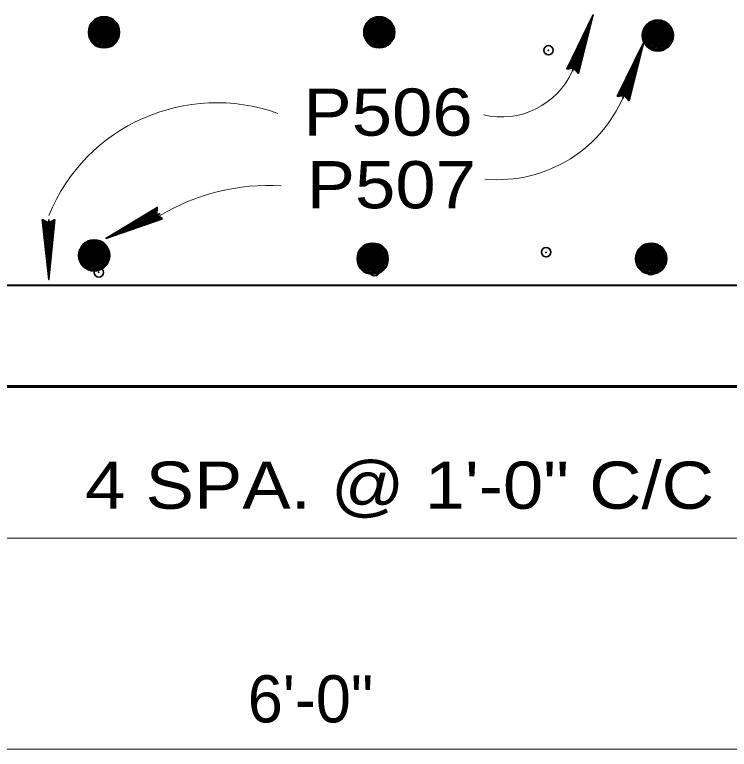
# Model space of a CAD drawing. Extents: x 4.49 to 7.69, y 0.28 to 2.27.
# Drawn here: x 5.9583 to 6.0846, y 1.8082 to 1.938 of the extents above; entities that cross this region are included whole.
import ezdxf

# ---------------------------------------------------------------- set-up
doc = ezdxf.new("R2010")
doc.units = 0
doc.header["$LTSCALE"] = 0.0033
doc.header["$PDMODE"] = 32
doc.header["$PDSIZE"] = 0.00165
doc.layers.add('1', color=7, linetype='Continuous', lineweight=35)

msp = doc.modelspace()

# ---------------------------------------------------------------- linework, layer by layer
at = {"layer": '1'}
for p, q in [((6.056917, 1.928083), (6.060583, 1.938)), ((6.056083, 1.928583), (6.059583, 1.935667)), ((6.056083, 1.928583), (6.059583, 1.935667)), ((6.056167, 1.928583), (6.059583, 1.935667)), ((6.05625, 1.928583), (6.059667, 1.935667)), ((6.05625, 1.928583), (6.059833, 1.935583)), ((6.057583, 1.928), (6.059417, 1.935083)), ((6.057833, 1.928), (6.0595, 1.935167)), ((6.057833, 1.928), (6.059667, 1.935083)), ((6.058, 1.927917), (6.05975, 1.935083)), ((6.065833, 1.92325), (6.0695, 1.933167)), ((6.065, 1.92375), (6.0685, 1.930833)), ((6.065, 1.92375), (6.0685, 1.930833)), ((6.065083, 1.92375), (6.0685, 1.930833)), ((6.065167, 1.92375), (6.068583, 1.930833)), ((6.065167, 1.92375), (6.06875, 1.93075)), ((6.0665, 1.923167), (6.068333, 1.93025)), ((6.06675, 1.923167), (6.068417, 1.930333)), ((6.06675, 1.923167), (6.068583, 1.93025)), ((6.066917, 1.923083), (6.068667, 1.93025)), ((5.984, 1.902917), (5.974417, 1.8985)), ((5.983333, 1.903833), (5.977, 1.9)), ((5.983333, 1.903667), (5.977, 1.899917)), ((5.983417, 1.903583), (5.977083, 1.89975)), ((5.983583, 1.9035), (5.97725, 1.89975)), ((5.96325, 1.901583), (5.964083, 1.89425)), ((5.963417, 1.901583), (5.964167, 1.89425)), ((5.9635, 1.901583), (5.964333, 1.89425)), ((5.963667, 1.901667), (5.964417, 1.894333)), ((5.965167, 1.901583), (5.964167, 1.89375)), ((5.964333, 1.901833), (5.964333, 1.89125)), ((5.965167, 1.901583), (5.964333, 1.89375)), ((5.965333, 1.901583), (5.964417, 1.89375)), ((5.965333, 1.901583), (5.964417, 1.89375)), ((5.96525, 1.901583), (5.964417, 1.89375)), ((5.984083, 1.902083), (5.976583, 1.899667)), ((5.984083, 1.902083), (5.976667, 1.8995)), ((5.984167, 1.902), (5.976667, 1.8995)), ((5.984167, 1.901917), (5.976667, 1.8995)), ((5.984167, 1.901917), (5.976667, 1.8995))]:
    msp.add_line(p, q, dxfattribs=at)
at = {"layer": '1', "lineweight": 40}
for p, q in [((5.972, 1.9365), (5.976583, 1.934333)), ((5.972333, 1.9365), (5.97625, 1.935833)), ((5.972417, 1.936833), (5.97625, 1.936167)), ((5.974333, 1.936), (5.975667, 1.937)), ((5.976417, 1.936167), (5.975167, 1.937333)), ((6.020667, 1.9365), (6.02525, 1.934333)), ((6.021, 1.9365), (6.024917, 1.935833)), ((6.021083, 1.936833), (6.024917, 1.936167)), ((6.023, 1.936), (6.024333, 1.937)), ((6.025083, 1.936167), (6.023833, 1.937333)), ((6.074333, 1.935583), (6.073083, 1.93675)), ((5.972167, 1.9355), (5.976, 1.934833)), ((5.972167, 1.935333), (5.976, 1.934583)), ((5.97225, 1.936083), (5.976167, 1.935333)), ((5.97225, 1.935917), (5.976167, 1.935167)), ((5.97225, 1.935667), (5.976083, 1.934917)), ((5.972333, 1.936333), (5.97625, 1.935583)), ((6.020833, 1.9355), (6.024667, 1.934833)), ((6.020833, 1.935333), (6.024667, 1.934583)), ((6.020917, 1.936083), (6.024833, 1.935333)), ((6.020917, 1.935917), (6.024833, 1.935167)), ((6.020917, 1.935667), (6.02475, 1.934917)), ((6.021, 1.936333), (6.024917, 1.935583)), ((6.069917, 1.935917), (6.0745, 1.93375)), ((6.070167, 1.9355), (6.074083, 1.93475)), ((6.070167, 1.935333), (6.074083, 1.934583)), ((6.07025, 1.935917), (6.074167, 1.93525)), ((6.07025, 1.93575), (6.074167, 1.935)), ((6.070333, 1.93625), (6.074167, 1.935583)), ((6.07225, 1.935417), (6.073583, 1.936417)), ((5.971917, 1.93425), (5.975833, 1.9335)), ((5.971917, 1.934083), (5.97575, 1.933333)), ((5.972, 1.934667), (5.975917, 1.933917)), ((5.972083, 1.935083), (5.975917, 1.934333)), ((5.972083, 1.934917), (5.975917, 1.934167)), ((6.020583, 1.93425), (6.0245, 1.9335)), ((6.020583, 1.934083), (6.024417, 1.933333)), ((6.020667, 1.934667), (6.024583, 1.933917)), ((6.02075, 1.935083), (6.024583, 1.934333)), ((6.02075, 1.934917), (6.024583, 1.934167)), ((6.069917, 1.934083), (6.073833, 1.933333)), ((6.07, 1.9345), (6.073833, 1.93375)), ((6.07, 1.934333), (6.073833, 1.933583)), ((6.070083, 1.934917), (6.073917, 1.93425)), ((6.070083, 1.93475), (6.073917, 1.934)), ((6.070167, 1.935083), (6.074, 1.934333)), ((5.971833, 1.93375), (5.975667, 1.933)), ((5.971833, 1.933583), (5.975667, 1.932833)), ((5.971917, 1.933833), (5.97575, 1.933167)), ((5.976167, 1.933333), (5.972417, 1.932917)), ((6.0205, 1.93375), (6.024333, 1.933)), ((6.0205, 1.933583), (6.024333, 1.932833)), ((6.020583, 1.933833), (6.024417, 1.933167)), ((6.024833, 1.933333), (6.021083, 1.932917)), ((6.06975, 1.933167), (6.073583, 1.932417)), ((6.06975, 1.933), (6.073583, 1.93225)), ((6.069833, 1.933667), (6.07375, 1.932917)), ((6.069833, 1.9335), (6.073667, 1.93275)), ((6.069833, 1.93325), (6.073667, 1.932583)), ((6.074083, 1.93275), (6.070333, 1.932333)), ((5.972583, 1.896583), (5.973917, 1.897583)), ((5.974667, 1.89675), (5.973417, 1.897917)), ((5.97025, 1.897083), (5.974833, 1.894917)), ((5.9705, 1.896667), (5.974417, 1.895917)), ((5.9705, 1.8965), (5.974417, 1.89575)), ((5.970583, 1.897083), (5.9745, 1.896417)), ((5.970583, 1.896917), (5.9745, 1.896167)), ((5.970667, 1.897417), (5.9745, 1.89675)), ((6.0195, 1.8965), (6.024083, 1.894333)), ((6.019833, 1.8965), (6.02375, 1.895833)), ((6.019833, 1.896333), (6.02375, 1.895583)), ((6.019917, 1.896833), (6.02375, 1.896167)), ((6.021833, 1.896), (6.023167, 1.897)), ((6.023917, 1.896167), (6.022667, 1.897333)), ((6.06875, 1.8965), (6.073333, 1.894333)), ((6.069083, 1.8965), (6.073, 1.895833)), ((6.069083, 1.896333), (6.073, 1.895583)), ((6.069167, 1.896833), (6.073, 1.896167)), ((6.071083, 1.896), (6.072417, 1.897)), ((6.073167, 1.896167), (6.071917, 1.897333)), ((5.97025, 1.89525), (5.974167, 1.8945)), ((5.970333, 1.895667), (5.974167, 1.894917)), ((5.970333, 1.8955), (5.974167, 1.89475)), ((5.970417, 1.896083), (5.97425, 1.895417)), ((5.970417, 1.895917), (5.97425, 1.895167)), ((5.9705, 1.89625), (5.974333, 1.8955)), ((6.019583, 1.895083), (6.023417, 1.894333)), ((6.019667, 1.8955), (6.0235, 1.894833)), ((6.019667, 1.895333), (6.0235, 1.894583)), ((6.01975, 1.896083), (6.023667, 1.895333)), ((6.01975, 1.895917), (6.023667, 1.895167)), ((6.01975, 1.895667), (6.023583, 1.894917)), ((6.068833, 1.895083), (6.072667, 1.894333)), ((6.068917, 1.8955), (6.07275, 1.894833)), ((6.068917, 1.895333), (6.07275, 1.894583)), ((6.069, 1.896083), (6.072917, 1.895333)), ((6.069, 1.895917), (6.072917, 1.895167)), ((6.069, 1.895667), (6.072833, 1.894917)), ((5.970083, 1.894333), (5.973917, 1.893583)), ((5.970083, 1.894167), (5.973917, 1.893417)), ((5.970167, 1.894833), (5.974083, 1.894083)), ((5.970167, 1.894667), (5.974, 1.893917)), ((5.970167, 1.894417), (5.974, 1.89375)), ((5.974417, 1.893917), (5.970667, 1.8935)), ((6.019333, 1.89375), (6.023167, 1.893)), ((6.019417, 1.89425), (6.023333, 1.8935)), ((6.019417, 1.894083), (6.02325, 1.893333)), ((6.019417, 1.893833), (6.02325, 1.893167)), ((6.0195, 1.894667), (6.023417, 1.893917)), ((6.019583, 1.894917), (6.023417, 1.894167)), ((6.068583, 1.89375), (6.072417, 1.893)), ((6.068667, 1.89425), (6.072583, 1.8935)), ((6.068667, 1.894083), (6.0725, 1.893333)), ((6.068667, 1.893833), (6.0725, 1.893167)), ((6.06875, 1.894667), (6.072667, 1.893917)), ((6.068833, 1.894917), (6.072667, 1.894167)), ((6.019333, 1.893583), (6.023167, 1.892833)), ((6.023667, 1.893333), (6.019917, 1.892917)), ((6.068583, 1.893583), (6.072417, 1.892833)), ((6.072917, 1.893333), (6.069167, 1.892917)), ((5.874083, 1.89025), (6.17175, 1.89025))]:
    msp.add_line(p, q, dxfattribs=at)
at = {"layer": '1', "lineweight": 60}
for p, q in [((5.97225, 1.9365), (5.972083, 1.933583)), ((5.9725, 1.9365), (5.97225, 1.933583)), ((5.972667, 1.9365), (5.9725, 1.9335)), ((5.972833, 1.9365), (5.972583, 1.9335)), ((5.973, 1.9365), (5.972833, 1.9335)), ((5.97325, 1.9365), (5.973083, 1.9335)), ((5.9735, 1.9365), (5.97325, 1.9335)), ((6.020917, 1.9365), (6.02075, 1.933583)), ((6.021167, 1.9365), (6.020917, 1.933583)), ((6.021333, 1.9365), (6.021167, 1.9335)), ((6.0215, 1.9365), (6.02125, 1.9335)), ((6.021667, 1.9365), (6.0215, 1.9335)), ((6.021917, 1.9365), (6.02175, 1.9335)), ((6.022167, 1.9365), (6.021917, 1.9335)), ((5.973583, 1.936417), (5.973417, 1.9335)), ((5.97375, 1.936417), (5.973583, 1.9335)), ((5.973917, 1.936417), (5.97375, 1.9335)), ((5.974167, 1.936417), (5.973917, 1.9335)), ((5.974333, 1.936417), (5.974167, 1.9335)), ((5.974583, 1.936333), (5.974333, 1.933417)), ((5.974833, 1.936333), (5.974583, 1.933417)), ((5.975, 1.936333), (5.974833, 1.933417)), ((5.975083, 1.936333), (5.974917, 1.933417)), ((5.97525, 1.936333), (5.975083, 1.933417)), ((5.975333, 1.936333), (5.975167, 1.933417)), ((5.975583, 1.93625), (5.975333, 1.933333)), ((5.97575, 1.93625), (5.975583, 1.933333)), ((5.975917, 1.93625), (5.975667, 1.933333)), ((5.976083, 1.93625), (5.975917, 1.933333)), ((5.976333, 1.93625), (5.976167, 1.933333)), ((5.976583, 1.934333), (5.976417, 1.936167)), ((6.02225, 1.936417), (6.022083, 1.9335)), ((6.022417, 1.936417), (6.02225, 1.9335)), ((6.022583, 1.936417), (6.022417, 1.9335)), ((6.022833, 1.936417), (6.022583, 1.9335)), ((6.023, 1.936417), (6.022833, 1.9335)), ((6.02325, 1.936333), (6.023, 1.933417)), ((6.0235, 1.936333), (6.02325, 1.933417)), ((6.023667, 1.936333), (6.0235, 1.933417)), ((6.02375, 1.936333), (6.023583, 1.933417)), ((6.023917, 1.936333), (6.02375, 1.933417)), ((6.024, 1.936333), (6.023833, 1.933417)), ((6.02425, 1.93625), (6.024, 1.933333)), ((6.024417, 1.93625), (6.02425, 1.933333)), ((6.024583, 1.93625), (6.024333, 1.933333)), ((6.02475, 1.93625), (6.024583, 1.933333)), ((6.025, 1.93625), (6.024833, 1.933333)), ((6.02525, 1.934333), (6.025083, 1.936167)), ((6.070167, 1.935917), (6.07, 1.933)), ((6.070417, 1.935917), (6.070167, 1.933)), ((6.070583, 1.935917), (6.070417, 1.932917)), ((6.07075, 1.935917), (6.0705, 1.932917)), ((6.070917, 1.935917), (6.07075, 1.932917)), ((6.071167, 1.935917), (6.071, 1.932917)), ((6.071417, 1.935917), (6.071167, 1.932917)), ((6.0715, 1.935833), (6.071333, 1.932917)), ((6.071667, 1.935833), (6.0715, 1.932917)), ((6.071833, 1.935833), (6.071667, 1.932917)), ((6.072083, 1.935833), (6.071833, 1.932917)), ((6.07225, 1.935833), (6.072083, 1.932917)), ((6.0725, 1.93575), (6.07225, 1.932833)), ((6.07275, 1.93575), (6.0725, 1.932833)), ((6.072917, 1.93575), (6.07275, 1.932833)), ((6.073, 1.93575), (6.072833, 1.932833)), ((6.073167, 1.93575), (6.073, 1.932833)), ((6.07325, 1.93575), (6.073083, 1.932833)), ((6.0735, 1.935667), (6.07325, 1.93275)), ((6.073667, 1.935667), (6.0735, 1.93275)), ((6.073833, 1.935667), (6.073583, 1.93275)), ((6.074, 1.935667), (6.073833, 1.93275)), ((6.07425, 1.935667), (6.074083, 1.93275)), ((6.0745, 1.93375), (6.074333, 1.935583)), ((5.976583, 1.934333), (5.971833, 1.933583)), ((6.02525, 1.934333), (6.0205, 1.933583)), ((6.0745, 1.93375), (6.06975, 1.933)), ((5.9705, 1.897083), (5.970333, 1.894167)), ((5.97075, 1.897083), (5.9705, 1.894167)), ((5.970917, 1.897083), (5.97075, 1.894083)), ((5.971083, 1.897083), (5.970833, 1.894083)), ((5.97125, 1.897083), (5.971083, 1.894083)), ((5.9715, 1.897083), (5.971333, 1.894083)), ((5.97175, 1.897083), (5.9715, 1.894083)), ((5.971833, 1.897), (5.971667, 1.894083)), ((5.972, 1.897), (5.971833, 1.894083)), ((5.972167, 1.897), (5.972, 1.894083)), ((5.972417, 1.897), (5.972167, 1.894083)), ((5.972583, 1.897), (5.972417, 1.894083)), ((5.972833, 1.896917), (5.972583, 1.894)), ((5.973083, 1.896917), (5.972833, 1.894)), ((5.97325, 1.896917), (5.973083, 1.894)), ((5.973333, 1.896917), (5.973167, 1.894)), ((5.9735, 1.896917), (5.973333, 1.894)), ((5.973583, 1.896917), (5.973417, 1.894)), ((5.973833, 1.896833), (5.973583, 1.893917)), ((5.974, 1.896833), (5.973833, 1.893917)), ((5.974167, 1.896833), (5.973917, 1.893917)), ((5.974333, 1.896833), (5.974167, 1.893917)), ((5.974583, 1.896833), (5.974417, 1.893917)), ((5.974833, 1.894917), (5.974667, 1.89675)), ((6.01975, 1.8965), (6.019583, 1.893583)), ((6.02, 1.8965), (6.01975, 1.893583)), ((6.020167, 1.8965), (6.02, 1.8935)), ((6.020333, 1.8965), (6.020083, 1.8935)), ((6.0205, 1.8965), (6.020333, 1.8935)), ((6.02075, 1.8965), (6.020583, 1.8935)), ((6.021, 1.8965), (6.02075, 1.8935)), ((6.021083, 1.896417), (6.020917, 1.8935)), ((6.02125, 1.896417), (6.021083, 1.8935)), ((6.021417, 1.896417), (6.02125, 1.8935)), ((6.021667, 1.896417), (6.021417, 1.8935)), ((6.021833, 1.896417), (6.021667, 1.8935)), ((6.022083, 1.896333), (6.021833, 1.893417)), ((6.022333, 1.896333), (6.022083, 1.893417)), ((6.0225, 1.896333), (6.022333, 1.893417)), ((6.022583, 1.896333), (6.022417, 1.893417)), ((6.02275, 1.896333), (6.022583, 1.893417)), ((6.022833, 1.896333), (6.022667, 1.893417)), ((6.069, 1.8965), (6.068833, 1.893583)), ((6.06925, 1.8965), (6.069, 1.893583)), ((6.069417, 1.8965), (6.06925, 1.8935)), ((6.069583, 1.8965), (6.069333, 1.8935)), ((6.06975, 1.8965), (6.069583, 1.8935)), ((6.07, 1.8965), (6.069833, 1.8935)), ((6.07025, 1.8965), (6.07, 1.8935)), ((6.070333, 1.896417), (6.070167, 1.8935)), ((6.0705, 1.896417), (6.070333, 1.8935)), ((6.070667, 1.896417), (6.0705, 1.8935)), ((6.070917, 1.896417), (6.070667, 1.8935)), ((6.071083, 1.896417), (6.070917, 1.8935)), ((6.071333, 1.896333), (6.071083, 1.893417)), ((6.071583, 1.896333), (6.071333, 1.893417)), ((6.07175, 1.896333), (6.071583, 1.893417)), ((6.071833, 1.896333), (6.071667, 1.893417)), ((6.072, 1.896333), (6.071833, 1.893417)), ((6.072083, 1.896333), (6.071917, 1.893417)), ((6.023083, 1.89625), (6.022833, 1.893333)), ((6.02325, 1.89625), (6.023083, 1.893333)), ((6.023417, 1.89625), (6.023167, 1.893333)), ((6.023583, 1.89625), (6.023417, 1.893333)), ((6.023833, 1.89625), (6.023667, 1.893333)), ((6.024083, 1.894333), (6.023917, 1.896167)), ((6.072333, 1.89625), (6.072083, 1.893333)), ((6.0725, 1.89625), (6.072333, 1.893333)), ((6.072667, 1.89625), (6.072417, 1.893333)), ((6.072833, 1.89625), (6.072667, 1.893333)), ((6.073083, 1.89625), (6.072917, 1.893333)), ((6.073333, 1.894333), (6.073167, 1.896167)), ((5.974833, 1.894917), (5.970083, 1.894167)), ((6.024083, 1.894333), (6.019333, 1.893583)), ((6.073333, 1.894333), (6.068583, 1.893583))]:
    msp.add_line(p, q, dxfattribs=at)
at = {"layer": '1', "lineweight": 13}
for p, q in [((5.873417, 1.845583), (6.170667, 1.845583)), ((5.860917, 1.80825), (6.187167, 1.80825))]:
    msp.add_line(p, q, dxfattribs=at)
at = {"layer": '1', "lineweight": 60}
for points in [[(6.189667, 1.955667), (6.189667, 1.872333), (5.856333, 1.872333)], [(5.971417, 1.934833), (5.976583, 1.9355), (5.972, 1.9365)], [(5.975667, 1.932833), (5.975667, 1.937), (5.974, 1.932333), (5.9745, 1.9375), (5.972417, 1.932917), (5.973167, 1.937417), (5.97475, 1.932417), (5.971583, 1.93575), (5.976417, 1.936167), (5.973167, 1.9325), (5.975167, 1.937333), (5.972, 1.9365), (5.971833, 1.933583)], [(5.972417, 1.932917), (5.973917, 1.935167), (5.97175, 1.936083), (5.97375, 1.9375), (5.973917, 1.93525), (5.975583, 1.932917), (5.971583, 1.93525), (5.974333, 1.936)], [(5.975167, 1.937333), (5.973917, 1.935167), (5.976167, 1.933333)], [(6.020083, 1.934833), (6.02525, 1.9355), (6.020667, 1.9365)], [(6.024333, 1.932833), (6.024333, 1.937), (6.022667, 1.932333), (6.023167, 1.9375), (6.021083, 1.932917), (6.021833, 1.937417), (6.023417, 1.932417), (6.02025, 1.93575), (6.025083, 1.936167), (6.021833, 1.9325), (6.023833, 1.937333), (6.020667, 1.9365), (6.0205, 1.933583)], [(6.021083, 1.932917), (6.022583, 1.935167), (6.020417, 1.936083), (6.022417, 1.9375), (6.022583, 1.93525), (6.02425, 1.932917), (6.02025, 1.93525), (6.023, 1.936)], [(6.023833, 1.937333), (6.022583, 1.935167), (6.024833, 1.933333)], [(6.073583, 1.93225), (6.073583, 1.936417), (6.071917, 1.93175), (6.072417, 1.936917), (6.070333, 1.932333), (6.071083, 1.936833), (6.072667, 1.931833), (6.0695, 1.935167), (6.074333, 1.935583), (6.071083, 1.931917), (6.073083, 1.93675), (6.069917, 1.935917), (6.06975, 1.933)], [(6.070333, 1.932333), (6.071833, 1.934583), (6.069667, 1.9355), (6.071667, 1.936917), (6.071833, 1.934667), (6.0735, 1.932333), (6.0695, 1.934667), (6.07225, 1.935417)], [(6.073083, 1.93675), (6.071833, 1.934583), (6.074083, 1.93275)], [(6.069333, 1.93425), (6.0745, 1.934917), (6.069917, 1.935917)], [(5.973917, 1.893417), (5.973917, 1.897583), (5.97225, 1.892917), (5.97275, 1.898083), (5.970667, 1.8935), (5.971417, 1.898), (5.973, 1.893), (5.969833, 1.896333), (5.974667, 1.89675), (5.971417, 1.893083), (5.973417, 1.897917), (5.97025, 1.897083), (5.970083, 1.894167)], [(5.970667, 1.8935), (5.972167, 1.89575), (5.97, 1.896667), (5.972, 1.898083), (5.972167, 1.895833), (5.973833, 1.8935), (5.969833, 1.895833), (5.972583, 1.896583)], [(5.973417, 1.897917), (5.972167, 1.89575), (5.974417, 1.893917)], [(5.969667, 1.895417), (5.974833, 1.896083), (5.97025, 1.897083)], [(6.018917, 1.894833), (6.024083, 1.8955), (6.0195, 1.8965)], [(6.023167, 1.892833), (6.023167, 1.897), (6.0215, 1.892333), (6.022, 1.8975), (6.019917, 1.892917), (6.020667, 1.897417), (6.02225, 1.892417), (6.019083, 1.89575), (6.023917, 1.896167), (6.020667, 1.8925), (6.022667, 1.897333), (6.0195, 1.8965), (6.019333, 1.893583)], [(6.019917, 1.892917), (6.021417, 1.895167), (6.01925, 1.896083), (6.02125, 1.8975), (6.021417, 1.89525), (6.023083, 1.892917), (6.019083, 1.89525), (6.021833, 1.896)], [(6.022667, 1.897333), (6.021417, 1.895167), (6.023667, 1.893333)], [(6.068167, 1.894833), (6.073333, 1.8955), (6.06875, 1.8965)], [(6.072417, 1.892833), (6.072417, 1.897), (6.07075, 1.892333), (6.07125, 1.8975), (6.069167, 1.892917), (6.069917, 1.897417), (6.0715, 1.892417), (6.068333, 1.89575), (6.073167, 1.896167), (6.069917, 1.8925), (6.071917, 1.897333), (6.06875, 1.8965), (6.068583, 1.893583)], [(6.069167, 1.892917), (6.070667, 1.895167), (6.0685, 1.896083), (6.0705, 1.8975), (6.070667, 1.89525), (6.072333, 1.892917), (6.068333, 1.89525), (6.071083, 1.896)], [(6.071917, 1.897333), (6.070667, 1.895167), (6.072917, 1.893333)]]:
    msp.add_lwpolyline(points, dxfattribs=at)
at = {"layer": '1'}
for points in [[(6.055917, 1.928417), (6.060583, 1.938), (6.058, 1.927667), (6.057167, 1.928583)], [(6.057083, 1.92875), (6.058583, 1.933167), (6.058667, 1.933167), (6.058417, 1.932333), (6.057, 1.928833), (6.058, 1.931667), (6.056833, 1.92875), (6.0575, 1.930833), (6.056667, 1.92875), (6.058083, 1.932), (6.059833, 1.936333), (6.05975, 1.935333), (6.060167, 1.9365), (6.057333, 1.928667), (6.058333, 1.930917), (6.057417, 1.9285), (6.058833, 1.933667), (6.057667, 1.928417)], [(6.064833, 1.923583), (6.0695, 1.933167), (6.066917, 1.922833), (6.066083, 1.92375)], [(6.066, 1.923917), (6.0675, 1.928333), (6.067583, 1.928333), (6.067333, 1.9275), (6.065917, 1.924), (6.066917, 1.926833), (6.06575, 1.923917), (6.066417, 1.926), (6.065583, 1.923917), (6.067, 1.927167), (6.06875, 1.9315), (6.068667, 1.9305), (6.069083, 1.931667), (6.06625, 1.923833), (6.06725, 1.926083), (6.066333, 1.923667), (6.06775, 1.928833), (6.066583, 1.923583)], [(5.984417, 1.902), (5.974417, 1.8985), (5.9835, 1.904), (5.983417, 1.90275)], [(5.983333, 1.902583), (5.979167, 1.9005), (5.979083, 1.900583), (5.979917, 1.901), (5.983333, 1.9025), (5.980667, 1.901167), (5.983583, 1.902417), (5.981583, 1.901417), (5.983667, 1.90225), (5.980417, 1.901), (5.976083, 1.899167), (5.976833, 1.899833), (5.975667, 1.89925), (5.98325, 1.90275), (5.981, 1.901917), (5.983333, 1.903), (5.978667, 1.900417), (5.983167, 1.90325)], [(5.965417, 1.901833), (5.964333, 1.89125), (5.963167, 1.901833), (5.964333, 1.90125)], [(5.964417, 1.901083), (5.9645, 1.896417), (5.964417, 1.896417), (5.964417, 1.897333), (5.9645, 1.901083), (5.964583, 1.898083), (5.964667, 1.90125), (5.96475, 1.899), (5.964833, 1.90125), (5.964583, 1.89775), (5.964417, 1.893083), (5.964167, 1.894), (5.964167, 1.89275), (5.964167, 1.901083), (5.964, 1.898667), (5.964, 1.90125), (5.964417, 1.895917), (5.96375, 1.90125)]]:
    msp.add_lwpolyline(points, close=True, dxfattribs=at)
at = {"layer": '1', "lineweight": 40}
for points in [[(5.971833, 1.933583), (5.973917, 1.932333), (5.975667, 1.932833), (5.976583, 1.934333)], [(6.0205, 1.933583), (6.022583, 1.932333), (6.024333, 1.932833), (6.02525, 1.934333)], [(6.06975, 1.933), (6.071833, 1.93175), (6.073583, 1.93225), (6.0745, 1.93375)], [(5.970083, 1.894167), (5.972167, 1.892917), (5.973917, 1.893417), (5.974833, 1.894917)], [(6.019333, 1.893583), (6.021417, 1.892333), (6.023167, 1.892833), (6.024083, 1.894333)], [(6.068583, 1.893583), (6.070667, 1.892333), (6.072417, 1.892833), (6.073333, 1.894333)]]:
    msp.add_lwpolyline(points, dxfattribs=at)
at = {"layer": '1'}
for points in [[(6.057083, 1.92875), (6.05625, 1.928667), (6.056583, 1.928833), (6.056917, 1.928833), (6.056917, 1.929083), (6.056583, 1.929083), (6.05725, 1.928667), (6.057667, 1.928333), (6.057917, 1.927917)], [(6.066, 1.923917), (6.065167, 1.923833), (6.0655, 1.924), (6.065833, 1.924), (6.065833, 1.92425), (6.0655, 1.92425), (6.066167, 1.923833), (6.066583, 1.9235), (6.066833, 1.923083)], [(5.983333, 1.902583), (5.984, 1.902083), (5.983667, 1.902167), (5.983417, 1.902417), (5.98325, 1.90225), (5.9835, 1.902), (5.983333, 1.90275), (5.98325, 1.90325), (5.983333, 1.90375)], [(5.964417, 1.901083), (5.965167, 1.9015), (5.964917, 1.90125), (5.964583, 1.901083), (5.964667, 1.900833), (5.965, 1.901), (5.96425, 1.901167), (5.96375, 1.901333), (5.963333, 1.901583)]]:
    msp.add_lwpolyline(points, dxfattribs=at)
at = {"layer": '1', "lineweight": 60}
for centre in [(5.974083, 1.934933), (6.02275, 1.934933), (6.072, 1.93435), (5.972333, 1.895517), (6.021583, 1.894933), (6.070833, 1.894933)]:
    msp.add_circle(centre, 0.00264, dxfattribs=at)
at = {"layer": '1', "lineweight": 13}
for centre, radius, start, end in [((6.044327, 1.933729), 0.013764, 256.72512, 336.1622), ((6.04369, 1.933032), 0.024139, 264.5959, 339.72439), ((5.99397, 1.890464), 0.032019, 70.16671, 157.75827), ((6.003403, 1.869739), 0.038147, 86.97419, 120.57314)]:
    msp.add_arc(centre, radius, start, end, dxfattribs=at)
at = {"layer": '1'}
for p in [(5.9745, 1.934083), (6.07225, 1.93425), (6.052667, 1.93175), (6.05225, 1.896083), (6.07075, 1.892917), (5.973167, 1.8925), (6.021917, 1.89275)]:
    msp.add_point(p, dxfattribs=at)

# ---------------------------------------------------------------- texts
at = {"layer": '1', "width": 1.15}
for s, p in [('P506', (6.009333, 1.916667)), ('P507', (6.009917, 1.903833)), ('4 SPA. @ 1\'-0" C/C', (5.97075, 1.85075))]:
    msp.add_text(s, height=0.008334, dxfattribs=at).set_placement(p)
at = {"layer": '1'}
msp.add_text('6\'-0"', height=0.008333, dxfattribs=at).set_placement((5.9995, 1.813))

doc.saveas('drawing.dxf')
